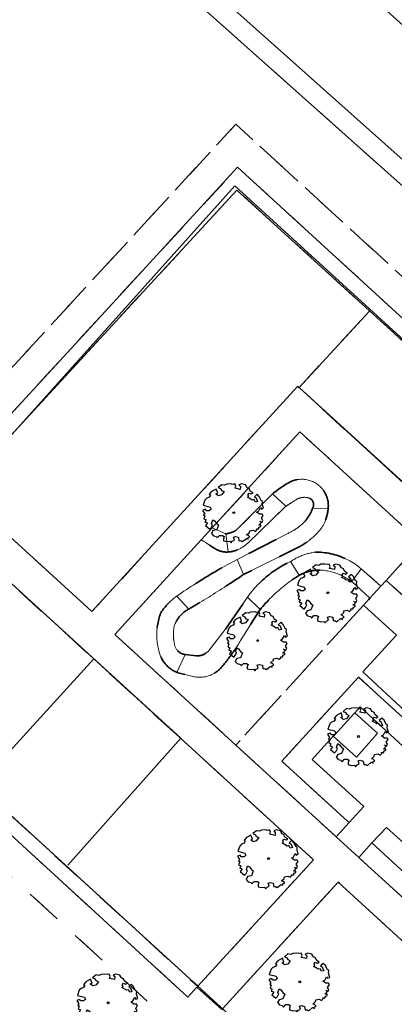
# Model space of a CAD drawing. Extents: x 105780 to 185197, y 477999 to 525027.
# Tile 382 of 562: x 108070 to 108095, y 479172 to 479236. Entities that reach past the tile are written whole.
import ezdxf
from ezdxf.enums import TextEntityAlignment as Align

# ---------------------------------------------------------------- set-up
doc = ezdxf.new("R2010")
doc.units = 0
doc.linetypes.add('XX-HIDDEN', pattern=[4, 2, -2])
for name, color, linetype, lineweight in [('B-GV-GR-BOOM-S', 252, 'Continuous', 25), ('B-GV-GR-HAAG_01-G', 252, 'GR-HAAG1', 13), ('B-GV-GR-MATERIAALGRENS-G', 252, 'XX-HIDDEN', 35), ('B-RO-IE-TERREINAFSCHEIDING_KUNSTMATIG_HEKWERK-G', 252, 'IE-TERREINAFSCHEIDING-KUNSTMATIG', 18), ('B-WE-GW-WATERGANG_SLOOT_INSTEEK-G', 252, 'Continuous', 30), ('B-WE-OG-TERREIN_ONBEGROEID-GV', 252, 'Continuous', 18), ('B1-WE-VH-VERHARDING_BETONSTRAATSTEEN-GV', 252, 'Continuous', 18), ('B1-WE-VH-VERHARDING_HALFVERHARDING_GRIND-GV', 252, 'Continuous', 18), ('B1-WE-VH-VERHARDING_HALFVERHARDING_SCHELP-GV', 252, 'Continuous', 18), ('B1-WE-VH-VERHARDING_HOUTSNIPPERS-GV', 252, 'Continuous', 18), ('B1-WE-VH-VERHARDING_TEGEL-GV', 252, 'Continuous', 18)]:
    doc.layers.add(name, color=color, linetype=linetype, lineweight=lineweight)
doc.styles.add('NLCS-ISO', font='NLCS-ISO.ttf')
doc.linetypes.add('GR-HAAG1', pattern='A,6,[176,NLCS.shx,S=0.125,R=0,X=0,Y=0],-2', length=8)
doc.linetypes.add('IE-TERREINAFSCHEIDING-KUNSTMATIG', pattern='A,4,[82,NLCS.SHX,S=0.75,R=90,X=0,Y=0],4,-2', length=10)

# ---------------------------------------------------------------- blocks, each defined once
blk = doc.blocks.new('B-SGR-BOOM_06')
at = {"linetype": 'Continuous', "flags": 128}
blk.add_lwpolyline([(1.079, 1.408), (1.012, 1.576), (0.879, 1.626), (0.778, 1.81), (0.509, 1.877), (0.342, 1.81), (0.443, 1.709), (0.426, 1.525), (0.091, 1.592), (0.141, 1.726), (0.074, 1.877), (-0.06, 1.844), (-0.194, 1.877), (-0.462, 1.86), (-0.596, 1.793), (-0.781, 1.826), (-1.016, 1.642), (-0.848, 1.559), (-0.798, 1.458), (-0.63, 1.374), (-0.798, 1.156), (-1.015, 1.106), (-1.166, 1.24), (-1.048, 1.287), (-1.149, 1.542), (-1.451, 1.374), (-1.602, 1.206), (-1.518, 1.139), (-1.602, 1.005), (-1.77, 0.938), (-1.887, 0.821), (-2.004, 0.486), (-1.552, 0.368), (-1.485, 0.218), (-1.602, 0.117), (-1.803, 0.117), (-1.841, 0.222), (-2.037, 0.151), (-1.903, -0.067), (-1.97, -0.151), (-1.887, -0.218), (-1.954, -0.402), (-1.813, -0.473), (-1.887, -0.62), (-1.77, -0.637), (-1.717, -0.683), (-1.848, -0.843), (-1.568, -1.073), (-1.467, -0.972), (-1.384, -0.788), (-1.451, -0.704), (-1.367, -0.47), (-1.25, -0.537), (-1.115, -0.704), (-0.998, -0.804), (-1.115, -1.123), (-1.367, -1.173), (-1.467, -1.358), (-1.333, -1.508), (-1.133, -1.559), (-1.108, -1.609), (-1.082, -1.659), (-0.931, -1.491), (-0.73, -1.491), (-0.63, -1.559), (-0.68, -1.709), (-0.68, -1.844), (-0.462, -1.894), (-0.244, -1.877), (-0.194, -1.978), (-0.093, -1.86), (0.041, -1.793), (-0.024, -1.603), (0.108, -1.559), (0.309, -1.609), (0.342, -1.844), (0.46, -1.826), (0.577, -1.894), (0.828, -1.693), (0.946, -1.742), (0.929, -1.659), (1.063, -1.592), (0.963, -1.491), (0.845, -1.458), (1.03, -1.29), (1.046, -1.19), (1.264, -1.139), (1.415, -1.223), (1.515, -1.123), (1.508, -1.053), (1.649, -1.053), (1.649, -0.955), (1.784, -0.905), (1.784, -0.821), (1.633, -0.821), (1.817, -0.636), (1.7, -0.57), (1.851, -0.62), (1.901, -0.503), (1.817, -0.368), (1.934, -0.184), (1.867, -0.101), (1.7, -0.101), (1.499, 0.034), (1.633, 0.117), (1.75, 0.335), (1.817, 0.235), (1.951, 0.285), (1.867, 0.57), (1.884, 0.755), (1.8, 0.788), (1.666, 1.056), (1.531, 1.205), (1.35, 1.042), (1.465, 0.972), (1.566, 0.721), (1.415, 0.687), (1.331, 0.854), (1.197, 0.822), (1.063, 0.922), (0.895, 1.006), (0.979, 1.073), (0.929, 1.173), (1.012, 1.274), (1.146, 1.223), (1.264, 1.291)], close=True, dxfattribs=at)
blk.add_circle((0, 0), 0.06)
at = {"style": 'NLCS-ISO'}
blk.add_attdef('SOORT', text='', height=0.3, dxfattribs=at).set_placement((0, -0.36), align=Align.TOP_CENTER)

msp = doc.modelspace()

# ---------------------------------------------------------------- linework, layer by layer
at = {"layer": 'B-GV-GR-HAAG_01-G', "flags": 128}
for points in [[(108084.759, 479226.377), (108076.584, 479217.488), (108065.9, 479205.872), (108066.555, 479205.198), (108084.714, 479224.892), (108093.395, 479216.975), (108095.26, 479215.274), (108135.756, 479178.342), (108131.154, 479173.188), (108131.737, 479172.655), (108131.939, 479172.47), (108135.841, 479176.859), (108136.57, 479177.68), (108137.202, 479178.369)], [(108062.544, 479190.679), (108061.928, 479190.004), (108081.504, 479172.05), (108082.088, 479172.712), (108082.142, 479172.771)]]:
    msp.add_lwpolyline(points, close=True, dxfattribs=at)
at = {"layer": 'B-GV-GR-MATERIAALGRENS-G', "flags": 128}
for points in [[(108064.428, 479207.226), (108075.112, 479218.842), (108084.638, 479229.2), (108138.553, 479179.843), (108139.281, 479180.637), (108140.749, 479182.238), (108142.273, 479180.84), (108143.631, 479182.338), (108142.081, 479183.719), (108070.142, 479247.809), (108035.664, 479209.103), (108024.937, 479218.575), (108005.942, 479197.221), (107994.706, 479207.133), (107993.212, 479208.462), (107986.111, 479200.479), (108008.242, 479180.936), (108009.251, 479180.348), (108010.409, 479180.19), (108011.539, 479180.486), (108012.47, 479181.191), (108021.194, 479190.999), (108022.567, 479192.278), (108024.156, 479193.278), (108025.903, 479193.964), (108027.747, 479194.311), (108046.855, 479196.074), (108050.138, 479196.414), (108052.333, 479196.496), (108054.248, 479196.254), (108054.415, 479196.177)], [(107986.111, 479200.479), (107984.782, 479198.985), (108006.918, 479179.437), (108008.6, 479178.457), (108010.529, 479178.194), (108012.413, 479178.687), (108013.965, 479179.862), (108022.166, 479189.083), (108023.539, 479190.361), (108025.127, 479191.36), (108026.873, 479192.045), (108028.717, 479192.392), (108035.232, 479192.978), (108043.528, 479185.409), (108044.864, 479186.898), (108037.918, 479193.235), (108047.818, 479194.155), (108050.281, 479194.418), (108052.245, 479194.491), (108053.694, 479194.308), (108054.899, 479193.757), (108055.701, 479193.018), (108085.063, 479166.072), (108076.958, 479157.556), (108078.431, 479156.203), (108085.866, 479164.014), (108090.186, 479160.001), (108090.341, 479160.175), (108100.512, 479150.872), (108100.285, 479150.626), (108106.067, 479145.299), (108103.861, 479142.83), (108104.748, 479142.03), (108109.169, 479147.003), (108106.794, 479149.176), (108107.336, 479149.749), (108105.202, 479151.699), (108104.558, 479150.963), (108086.469, 479167.548), (108083.35, 479170.407), (108083.977, 479171.095), (108083.761, 479171.292), (108083.727, 479171.255), (108082.088, 479172.712), (108081.504, 479172.05), (108061.928, 479190.004), (108062.544, 479190.679), (108060.127, 479192.888), (108059.521, 479192.224), (108057.054, 479194.491), (108056.254, 479195.228), (108062.745, 479202.309), (108064.48, 479204.164), (108065.063, 479203.58), (108066.555, 479205.198), (108065.9, 479205.872), (108076.584, 479217.488), (108084.759, 479226.377), (108137.202, 479178.369), (108137.929, 479179.162), (108138.553, 479179.843), (108084.638, 479229.2), (108075.112, 479218.842), (108064.428, 479207.226), (108054.415, 479196.177), (108054.248, 479196.254), (108052.333, 479196.496), (108050.138, 479196.414), (108046.855, 479196.074), (108027.747, 479194.311), (108025.903, 479193.964), (108024.156, 479193.278), (108022.567, 479192.278), (108021.194, 479190.999), (108012.47, 479181.191), (108011.539, 479180.486), (108010.409, 479180.19), (108009.251, 479180.348), (108008.242, 479180.936)], [(108088.777, 479211.958), (108093.395, 479216.975), (108084.714, 479224.892), (108066.555, 479205.198), (108075.221, 479197.297), (108088.686, 479212.041)], [(108111.312, 479191.34), (108131.106, 479173.231), (108131.154, 479173.188), (108135.756, 479178.342), (108095.26, 479215.274), (108093.395, 479216.975), (108088.777, 479211.958), (108099.817, 479201.857), (108103.93, 479206.363), (108115.452, 479195.845), (108115.303, 479195.712)], [(108094.143, 479198.965), (108094.482, 479199.337), (108096.747, 479201.819), (108088.829, 479209.053), (108083.099, 479202.782), (108083.975, 479202.384), (108084.003, 479202.388), (108084.031, 479202.392), (108084.059, 479202.397), (108084.087, 479202.402), (108084.115, 479202.408), (108084.144, 479202.414), (108084.171, 479202.42), (108084.199, 479202.427), (108084.227, 479202.435), (108084.255, 479202.443), (108084.282, 479202.451), (108084.31, 479202.46), (108084.337, 479202.469), (108084.364, 479202.478), (108084.391, 479202.488), (108084.418, 479202.499), (108084.445, 479202.51), (108084.471, 479202.521), (108084.497, 479202.533), (108084.523, 479202.545), (108084.549, 479202.557), (108084.575, 479202.57), (108084.6, 479202.583), (108084.625, 479202.597), (108084.65, 479202.611), (108087.048, 479205.008), (108087.111, 479205.071), (108087.143, 479205.094), (108087.175, 479205.117), (108087.207, 479205.141), (108087.239, 479205.164), (108087.272, 479205.187), (108087.304, 479205.21), (108087.337, 479205.233), (108087.369, 479205.256), (108087.402, 479205.279), (108087.435, 479205.301), (108087.467, 479205.324), (108087.5, 479205.346), (108087.533, 479205.368), (108087.566, 479205.391), (108087.599, 479205.413), (108087.632, 479205.435), (108087.666, 479205.457), (108087.699, 479205.478), (108087.732, 479205.5), (108087.766, 479205.522), (108087.799, 479205.543), (108087.833, 479205.564), (108087.866, 479205.586), (108087.9, 479205.607), (108087.934, 479205.628), (108087.996, 479205.671), (108088.061, 479205.711), (108088.128, 479205.75), (108088.198, 479205.785), (108088.269, 479205.818), (108088.343, 479205.847), (108088.419, 479205.874), (108088.496, 479205.897), (108088.574, 479205.916), (108088.654, 479205.932), (108088.734, 479205.944), (108088.815, 479205.953), (108088.896, 479205.957), (108088.978, 479205.958), (108089.059, 479205.955), (108089.14, 479205.949), (108089.22, 479205.938), (108089.299, 479205.924), (108089.377, 479205.907), (108089.454, 479205.886), (108089.529, 479205.862), (108089.602, 479205.835), (108089.673, 479205.804), (108089.742, 479205.771), (108089.809, 479205.736), (108089.876, 479205.697), (108089.942, 479205.654), (108090.007, 479205.608), (108090.07, 479205.558), (108090.132, 479205.504), (108090.191, 479205.448), (108090.248, 479205.388), (108090.302, 479205.325), (108090.354, 479205.259), (108090.402, 479205.191), (108090.448, 479205.12), (108090.49, 479205.046), (108090.528, 479204.971), (108090.562, 479204.894), (108090.593, 479204.816), (108090.62, 479204.736), (108090.642, 479204.656), (108090.661, 479204.575), (108090.676, 479204.493), (108090.686, 479204.412), (108090.693, 479204.331), (108090.696, 479204.251), (108090.695, 479204.171), (108090.691, 479204.092), (108090.683, 479204.015), (108090.677, 479203.964), (108090.671, 479203.912), (108090.663, 479203.861), (108090.655, 479203.809), (108090.646, 479203.758), (108090.636, 479203.707), (108090.624, 479203.656), (108090.612, 479203.605), (108090.599, 479203.555), (108090.585, 479203.504), (108090.57, 479203.454), (108090.554, 479203.404), (108090.538, 479203.355), (108090.52, 479203.305), (108090.502, 479203.257), (108090.482, 479203.208), (108090.462, 479203.16), (108090.441, 479203.112), (108090.419, 479203.065), (108090.396, 479203.018), (108090.372, 479202.971), (108090.348, 479202.926), (108090.323, 479202.88), (108090.297, 479202.835), (108090.27, 479202.791), (108090.213, 479202.718), (108090.154, 479202.647), (108090.093, 479202.576), (108090.031, 479202.507), (108089.968, 479202.438), (108089.903, 479202.371), (108089.837, 479202.305), (108089.769, 479202.24), (108089.7, 479202.177), (108089.629, 479202.115), (108089.558, 479202.054), (108089.485, 479201.995), (108089.411, 479201.937), (108089.336, 479201.881), (108089.259, 479201.827), (108089.182, 479201.774), (108089.104, 479201.722), (108089.024, 479201.672), (108088.944, 479201.624), (108088.863, 479201.578), (108088.781, 479201.533), (108088.699, 479201.49), (108088.615, 479201.448), (108088.531, 479201.409), (108088.447, 479201.371), (108085.152, 479199.723), (108085.011, 479199.628), (108084.869, 479199.534), (108084.727, 479199.439), (108084.585, 479199.346), (108084.443, 479199.252), (108084.301, 479199.159), (108084.158, 479199.066), (108084.015, 479198.974), (108083.872, 479198.882), (108083.729, 479198.79), (108083.585, 479198.698), (108083.441, 479198.607), (108083.297, 479198.517), (108083.153, 479198.426), (108083.009, 479198.336), (108082.864, 479198.247), (108082.719, 479198.157), (108082.574, 479198.069), (108082.428, 479197.98), (108082.283, 479197.892), (108082.137, 479197.804), (108081.991, 479197.716), (108081.845, 479197.629), (108081.699, 479197.542), (108081.552, 479197.456), (108081.499, 479197.427), (108081.446, 479197.396), (108081.394, 479197.364), (108081.343, 479197.33), (108081.293, 479197.293), (108081.244, 479197.256), (108081.196, 479197.216), (108081.149, 479197.175), (108081.103, 479197.132), (108081.059, 479197.088), (108081.016, 479197.042), (108080.974, 479196.994), (108080.935, 479196.946), (108080.896, 479196.896), (108080.86, 479196.845), (108080.825, 479196.793), (108080.792, 479196.739), (108080.761, 479196.685), (108080.731, 479196.63), (108080.704, 479196.575), (108080.678, 479196.519), (108080.654, 479196.462), (108080.633, 479196.404), (108080.613, 479196.347), (108080.595, 479196.289), (108080.588, 479196.247), (108080.582, 479196.205), (108080.577, 479196.163), (108080.572, 479196.121), (108080.567, 479196.078), (108080.564, 479196.036), (108080.56, 479195.993), (108080.558, 479195.951), (108080.556, 479195.908), (108080.555, 479195.866), (108080.554, 479195.823), (108080.554, 479195.78), (108080.555, 479195.737), (108080.556, 479195.695), (108080.558, 479195.652), (108080.561, 479195.609), (108080.564, 479195.567), (108080.567, 479195.524), (108080.572, 479195.482), (108080.577, 479195.44), (108080.582, 479195.397), (108080.589, 479195.355), (108080.596, 479195.313), (108080.603, 479195.272), (108080.611, 479195.23), (108080.616, 479195.189), (108080.622, 479195.147), (108080.632, 479195.105), (108080.643, 479195.063), (108080.657, 479195.022), (108080.673, 479194.98), (108080.692, 479194.939), (108080.713, 479194.899), (108080.737, 479194.86), (108080.762, 479194.822), (108080.79, 479194.785), (108080.82, 479194.75), (108080.852, 479194.717), (108080.886, 479194.685), (108080.922, 479194.656), (108080.959, 479194.629), (108080.997, 479194.604), (108081.036, 479194.581), (108081.076, 479194.56), (108081.117, 479194.542), (108081.158, 479194.527), (108081.199, 479194.514), (108081.241, 479194.503), (108081.282, 479194.494), (108081.323, 479194.488), (108082.053, 479194.409), (108082.09, 479194.406), (108082.127, 479194.404), (108082.164, 479194.404), (108082.202, 479194.405), (108082.24, 479194.408), (108082.278, 479194.412), (108082.316, 479194.418), (108082.354, 479194.426), (108082.391, 479194.435), (108082.429, 479194.446), (108082.466, 479194.458), (108082.502, 479194.473), (108082.538, 479194.488), (108082.573, 479194.505), (108082.608, 479194.524), (108082.641, 479194.544), (108082.674, 479194.566), (108082.705, 479194.588), (108082.735, 479194.612), (108082.764, 479194.637), (108082.792, 479194.663), (108082.819, 479194.69), (108082.844, 479194.717), (108082.868, 479194.746), (108082.89, 479194.775), (108083.938, 479196.114), (108085.411, 479198.247), (108085.497, 479198.365), (108085.585, 479198.482), (108085.676, 479198.597), (108085.769, 479198.711), (108085.865, 479198.823), (108085.964, 479198.932), (108086.065, 479199.04), (108086.168, 479199.146), (108086.274, 479199.25), (108086.382, 479199.351), (108086.492, 479199.451), (108086.605, 479199.548), (108086.719, 479199.642), (108086.835, 479199.734), (108086.954, 479199.824), (108087.074, 479199.911), (108087.196, 479199.995), (108087.319, 479200.077), (108087.444, 479200.156), (108087.57, 479200.232), (108087.698, 479200.305), (108087.827, 479200.376), (108087.957, 479200.443), (108088.089, 479200.508), (108088.221, 479200.57), (108088.278, 479200.608), (108088.337, 479200.645), (108088.396, 479200.681), (108088.456, 479200.716), (108088.516, 479200.75), (108088.577, 479200.783), (108088.639, 479200.815), (108088.701, 479200.846), (108088.764, 479200.876), (108088.828, 479200.904), (108088.892, 479200.932), (108088.957, 479200.958), (108089.022, 479200.983), (108089.087, 479201.007), (108089.153, 479201.029), (108089.22, 479201.051), (108089.286, 479201.071), (108089.353, 479201.09), (108089.421, 479201.108), (108089.488, 479201.124), (108089.556, 479201.139), (108089.624, 479201.153), (108089.692, 479201.166), (108089.76, 479201.178), (108089.828, 479201.188), (108089.956, 479201.188), (108090.086, 479201.184), (108090.215, 479201.177), (108090.345, 479201.166), (108090.475, 479201.151), (108090.604, 479201.132), (108090.734, 479201.11), (108090.863, 479201.083), (108090.992, 479201.053), (108091.119, 479201.019), (108091.246, 479200.982), (108091.372, 479200.94), (108091.497, 479200.895), (108091.62, 479200.847), (108091.741, 479200.794), (108091.861, 479200.739), (108091.979, 479200.68), (108092.096, 479200.617), (108092.21, 479200.552), (108092.321, 479200.483), (108092.431, 479200.412), (108092.537, 479200.337), (108092.642, 479200.26), (108092.743, 479200.18), (108092.842, 479200.098)], [(108082.376, 479201.991), (108076.718, 479195.799), (108084.643, 479188.558), (108093.003, 479197.716), (108093.42, 479198.173), (108092.23, 479199.259), (108092.157, 479199.313), (108092.083, 479199.366), (108092.007, 479199.416), (108091.929, 479199.465), (108091.85, 479199.513), (108091.77, 479199.558), (108091.689, 479199.601), (108091.606, 479199.643), (108091.522, 479199.683), (108091.438, 479199.72), (108091.352, 479199.755), (108091.265, 479199.789), (108091.178, 479199.82), (108091.089, 479199.849), (108091.001, 479199.875), (108090.911, 479199.9), (108090.821, 479199.922), (108090.731, 479199.942), (108090.64, 479199.96), (108090.55, 479199.975), (108090.459, 479199.988), (108090.368, 479199.999), (108090.277, 479200.008), (108090.186, 479200.014), (108090.095, 479200.018), (108090.041, 479200.016), (108089.987, 479200.014), (108089.933, 479200.01), (108089.879, 479200.006), (108089.825, 479200), (108089.771, 479199.993), (108089.717, 479199.985), (108089.664, 479199.976), (108089.61, 479199.967), (108089.556, 479199.956), (108089.503, 479199.944), (108089.45, 479199.931), (108089.397, 479199.917), (108089.345, 479199.902), (108089.293, 479199.886), (108089.241, 479199.869), (108089.189, 479199.851), (108089.138, 479199.832), (108089.088, 479199.812), (108089.037, 479199.791), (108088.988, 479199.769), (108088.938, 479199.746), (108088.89, 479199.723), (108088.842, 479199.698), (108088.794, 479199.673), (108088.678, 479199.601), (108088.563, 479199.528), (108088.449, 479199.453), (108088.336, 479199.376), (108088.224, 479199.298), (108088.113, 479199.218), (108088.003, 479199.136), (108087.894, 479199.053), (108087.786, 479198.969), (108087.68, 479198.883), (108087.574, 479198.795), (108087.47, 479198.706), (108087.367, 479198.616), (108087.265, 479198.524), (108087.164, 479198.431), (108087.065, 479198.336), (108086.967, 479198.24), (108086.87, 479198.143), (108086.775, 479198.045), (108086.682, 479197.945), (108086.589, 479197.844), (108086.498, 479197.742), (108086.409, 479197.639), (108086.321, 479197.534), (108086.235, 479197.429), (108084.947, 479195.397), (108084.902, 479195.323), (108084.856, 479195.249), (108084.81, 479195.175), (108084.764, 479195.102), (108084.717, 479195.029), (108084.67, 479194.956), (108084.622, 479194.883), (108084.574, 479194.811), (108084.525, 479194.739), (108084.476, 479194.668), (108084.426, 479194.596), (108084.376, 479194.525), (108084.326, 479194.454), (108084.275, 479194.384), (108084.223, 479194.314), (108084.172, 479194.244), (108084.119, 479194.175), (108084.067, 479194.106), (108084.014, 479194.037), (108083.96, 479193.968), (108083.906, 479193.9), (108083.852, 479193.832), (108083.798, 479193.765), (108083.742, 479193.698), (108083.687, 479193.631), (108083.631, 479193.571), (108083.572, 479193.513), (108083.51, 479193.457), (108083.445, 479193.403), (108083.377, 479193.352), (108083.306, 479193.304), (108083.233, 479193.258), (108083.157, 479193.216), (108083.079, 479193.177), (108082.998, 479193.142), (108082.916, 479193.11), (108082.833, 479193.082), (108082.748, 479193.058), (108082.663, 479193.037), (108082.576, 479193.021), (108082.489, 479193.009), (108082.402, 479193.001), (108082.315, 479192.997), (108082.229, 479192.997), (108082.143, 479193.001), (108082.058, 479193.008), (108081.975, 479193.02), (108081.893, 479193.035), (108081.812, 479193.053), (108081.733, 479193.074), (108080.773, 479193.314), (108080.708, 479193.343), (108080.645, 479193.374), (108080.581, 479193.408), (108080.519, 479193.444), (108080.458, 479193.483), (108080.397, 479193.524), (108080.339, 479193.568), (108080.281, 479193.613), (108080.225, 479193.661), (108080.171, 479193.712), (108080.119, 479193.764), (108080.068, 479193.818), (108080.02, 479193.874), (108079.973, 479193.932), (108079.929, 479193.992), (108079.888, 479194.053), (108079.848, 479194.115), (108079.811, 479194.178), (108079.777, 479194.243), (108079.745, 479194.309), (108079.716, 479194.375), (108079.689, 479194.442), (108079.665, 479194.509), (108079.643, 479194.577), (108079.624, 479194.645), (108079.596, 479194.743), (108079.571, 479194.843), (108079.549, 479194.943), (108079.528, 479195.044), (108079.511, 479195.146), (108079.496, 479195.248), (108079.483, 479195.351), (108079.473, 479195.455), (108079.466, 479195.559), (108079.462, 479195.663), (108079.46, 479195.768), (108079.461, 479195.872), (108079.465, 479195.977), (108079.471, 479196.081), (108079.481, 479196.185), (108079.492, 479196.289), (108079.507, 479196.392), (108079.524, 479196.494), (108079.544, 479196.596), (108079.566, 479196.698), (108079.591, 479196.798), (108079.618, 479196.897), (108079.648, 479196.996), (108079.68, 479197.093), (108079.715, 479197.189), (108079.748, 479197.242), (108079.782, 479197.294), (108079.817, 479197.345), (108079.853, 479197.396), (108079.89, 479197.447), (108079.928, 479197.497), (108079.966, 479197.546), (108080.006, 479197.595), (108080.046, 479197.643), (108080.087, 479197.69), (108080.128, 479197.737), (108080.171, 479197.784), (108080.214, 479197.829), (108080.258, 479197.874), (108080.302, 479197.918), (108080.348, 479197.961), (108080.394, 479198.004), (108080.441, 479198.046), (108080.488, 479198.087), (108080.536, 479198.127), (108080.584, 479198.166), (108080.633, 479198.205), (108080.683, 479198.242), (108080.733, 479198.279), (108080.784, 479198.315), (108080.936, 479198.42), (108081.089, 479198.524), (108081.242, 479198.627), (108081.396, 479198.73), (108081.55, 479198.832), (108081.704, 479198.933), (108081.859, 479199.033), (108082.015, 479199.133), (108082.171, 479199.232), (108082.328, 479199.33), (108082.485, 479199.428), (108082.642, 479199.525), (108082.8, 479199.621), (108082.958, 479199.716), (108083.117, 479199.811), (108083.276, 479199.905), (108083.436, 479199.998), (108083.596, 479200.091), (108083.757, 479200.182), (108083.917, 479200.273), (108084.079, 479200.363), (108084.24, 479200.453), (108084.403, 479200.541), (108084.565, 479200.629), (108084.728, 479200.716), (108088.009, 479202.395), (108088.063, 479202.419), (108088.116, 479202.444), (108088.169, 479202.47), (108088.221, 479202.496), (108088.273, 479202.524), (108088.325, 479202.552), (108088.376, 479202.581), (108088.427, 479202.611), (108088.477, 479202.642), (108088.527, 479202.674), (108088.577, 479202.707), (108088.625, 479202.74), (108088.674, 479202.775), (108088.721, 479202.81), (108088.769, 479202.846), (108088.815, 479202.882), (108088.861, 479202.92), (108088.906, 479202.958), (108088.951, 479202.996), (108088.994, 479203.036), (108089.038, 479203.076), (108089.08, 479203.117), (108089.122, 479203.158), (108089.163, 479203.2), (108089.203, 479203.243), (108089.227, 479203.273), (108089.25, 479203.303), (108089.274, 479203.334), (108089.296, 479203.365), (108089.319, 479203.396), (108089.341, 479203.427), (108089.362, 479203.459), (108089.383, 479203.491), (108089.404, 479203.524), (108089.424, 479203.557), (108089.444, 479203.59), (108089.463, 479203.623), (108089.482, 479203.656), (108089.501, 479203.69), (108089.519, 479203.724), (108089.537, 479203.758), (108089.554, 479203.793), (108089.57, 479203.827), (108089.587, 479203.862), (108089.602, 479203.897), (108089.618, 479203.932), (108089.633, 479203.968), (108089.647, 479204.003), (108089.661, 479204.039), (108089.674, 479204.075), (108089.688, 479204.101), (108089.7, 479204.129), (108089.711, 479204.158), (108089.719, 479204.189), (108089.726, 479204.22), (108089.731, 479204.254), (108089.733, 479204.287), (108089.733, 479204.322), (108089.73, 479204.357), (108089.724, 479204.392), (108089.716, 479204.427), (108089.704, 479204.461), (108089.69, 479204.494), (108089.674, 479204.525), (108089.655, 479204.556), (108089.634, 479204.584), (108089.612, 479204.611), (108089.587, 479204.635), (108089.561, 479204.658), (108089.534, 479204.677), (108089.507, 479204.695), (108089.479, 479204.71), (108089.45, 479204.723), (108089.422, 479204.734), (108089.394, 479204.742), (108089.362, 479204.75), (108089.329, 479204.757), (108089.296, 479204.763), (108089.263, 479204.768), (108089.229, 479204.772), (108089.196, 479204.775), (108089.162, 479204.776), (108089.127, 479204.777), (108089.093, 479204.776), (108089.059, 479204.774), (108089.024, 479204.771), (108088.99, 479204.767), (108088.956, 479204.762), (108088.922, 479204.755), (108088.889, 479204.748), (108088.856, 479204.739), (108088.823, 479204.73), (108088.79, 479204.719), (108088.758, 479204.707), (108088.727, 479204.694), (108088.696, 479204.68), (108088.666, 479204.666), (108088.636, 479204.65), (108088.607, 479204.633), (108088.579, 479204.616), (108088.553, 479204.599), (108088.526, 479204.582), (108088.5, 479204.565), (108088.474, 479204.549), (108088.447, 479204.532), (108088.421, 479204.515), (108088.395, 479204.498), (108088.368, 479204.481), (108088.342, 479204.464), (108088.316, 479204.447), (108088.29, 479204.429), (108088.263, 479204.412), (108088.237, 479204.395), (108088.211, 479204.378), (108088.185, 479204.361), (108088.159, 479204.344), (108088.133, 479204.327), (108088.106, 479204.309), (108088.08, 479204.292), (108088.054, 479204.275), (108088.028, 479204.257), (108088.002, 479204.24), (108087.976, 479204.223), (108087.95, 479204.205), (108087.924, 479204.188), (108085.398, 479201.761), (108085.358, 479201.723), (108085.316, 479201.687), (108085.274, 479201.651), (108085.23, 479201.616), (108085.185, 479201.583), (108085.139, 479201.55), (108085.093, 479201.519), (108085.045, 479201.489), (108084.996, 479201.461), (108084.947, 479201.433), (108084.897, 479201.407), (108084.846, 479201.383), (108084.794, 479201.36), (108084.742, 479201.338), (108084.689, 479201.318), (108084.635, 479201.299), (108084.582, 479201.282), (108084.528, 479201.266), (108084.473, 479201.252), (108084.419, 479201.239), (108084.364, 479201.228), (108084.309, 479201.219), (108084.254, 479201.211), (108084.199, 479201.204), (108084.144, 479201.199), (108084.108, 479201.197), (108084.073, 479201.195), (108084.037, 479201.195), (108084.001, 479201.195), (108083.964, 479201.197), (108083.928, 479201.199), (108083.892, 479201.202), (108083.856, 479201.206), (108083.82, 479201.212), (108083.784, 479201.218), (108083.748, 479201.225), (108083.712, 479201.233), (108083.677, 479201.242), (108083.641, 479201.251), (108083.606, 479201.262), (108083.572, 479201.274), (108083.538, 479201.286), (108083.504, 479201.3), (108083.47, 479201.314), (108083.437, 479201.329), (108083.405, 479201.345), (108083.373, 479201.362), (108083.341, 479201.379), (108083.31, 479201.397), (108083.28, 479201.416), (108083.247, 479201.437), (108083.214, 479201.458), (108083.181, 479201.479), (108083.148, 479201.5), (108083.115, 479201.521), (108083.083, 479201.542), (108083.05, 479201.563), (108083.017, 479201.584), (108082.984, 479201.605), (108082.951, 479201.626), (108082.918, 479201.647), (108082.885, 479201.668), (108082.852, 479201.689), (108082.819, 479201.71), (108082.786, 479201.731), (108082.753, 479201.752), (108082.72, 479201.773), (108082.687, 479201.794), (108082.654, 479201.815), (108082.621, 479201.836), (108082.588, 479201.856), (108082.555, 479201.877), (108082.522, 479201.898), (108082.489, 479201.919)], [(108065.063, 479203.58), (108057.455, 479195.33), (108060.127, 479192.888), (108062.544, 479190.679), (108082.142, 479172.771), (108089.721, 479181.051), (108075.332, 479194.196)], [(108096.747, 479201.819), (108094.482, 479199.337), (108096.644, 479197.382), (108098.315, 479199.202), (108102.633, 479195.255), (108103.216, 479195.908)], [(108093.003, 479197.716), (108084.643, 479188.558), (108091.136, 479182.625), (108091.209, 479182.558), (108092.061, 479183.483), (108092.051, 479183.491), (108091.977, 479183.559), (108087.646, 479187.5), (108092.674, 479193.014), (108097.021, 479189.056), (108097.277, 479189.346), (108092.945, 479193.35), (108095.153, 479195.763)], [(108055.701, 479193.018), (108047.857, 479184.167), (108071.506, 479162.591), (108071.638, 479162.694), (108074.136, 479160.149), (108076.958, 479157.556), (108085.063, 479166.072)], [(108093.537, 479182.15), (108092.684, 479181.21), (108092.758, 479181.143), (108098.533, 479175.866), (108098.607, 479175.798), (108106.963, 479184.905), (108105.441, 479186.302), (108103.23, 479183.914), (108098.902, 479187.884), (108098.63, 479187.568), (108102.929, 479183.633), (108097.919, 479178.152)], [(108109.12, 479163.311), (108091.337, 479179.591), (108083.761, 479171.292), (108083.977, 479171.095), (108105.202, 479151.699), (108107.336, 479149.749), (108108.927, 479148.295), (108116.437, 479156.706)]]:
    msp.add_lwpolyline(points, close=True, dxfattribs=at)
at = {"layer": 'B-RO-IE-TERREINAFSCHEIDING_KUNSTMATIG_HEKWERK-G', "flags": 128}
for points in [[(108135.756, 479178.438), (108084.564, 479225.157), (108057.649, 479195.159), (108108.883, 479148.35), (108135.008, 479177.6)], [(108093.361, 479216.938), (108088.791, 479211.973), (108099.847, 479201.89)], [(108073.64, 479180.694), (108081.036, 479189.015), (108065.175, 479203.48)], [(108067.836, 479185.98), (108075.334, 479194.198)]]:
    msp.add_lwpolyline(points, dxfattribs=at)
at = {"layer": 'B-WE-GW-WATERGANG_SLOOT_INSTEEK-G', "flags": 128}
msp.add_lwpolyline([(108068.091, 479251.337), (108142.928, 479184.665), (108142.93, 479184.663), (108144.484, 479183.279), (108144.487, 479183.276), (108147.568, 479180.532), (108147.777, 479180.223), (108147.857, 479179.858), (108147.797, 479179.49), (108147.604, 479179.17), (108154.251, 479172.931), (108158.515, 479177.271), (108159.413, 479178.375), (108158.671, 479179.045), (108148.765, 479187.983), (108148.756, 479187.991), (108147.204, 479189.414), (108147.198, 479189.419), (108080.679, 479249.03), (108049.583, 479276.966)], dxfattribs=at)
msp.add_lwpolyline([(108068.091, 479251.337), (108067.84, 479251.829), (108067.893, 479252.378), (108066.435, 479251.968), (108066.446, 479251.498), (108066.465, 479251.442), (108066.596, 479251.053), (108066.871, 479250.672), (108070.142, 479247.809), (108142.081, 479183.719), (108143.631, 479182.338), (108145.694, 479180.501), (108145.928, 479180.191), (108147.568, 479180.532), (108144.487, 479183.276), (108144.484, 479183.279), (108142.93, 479184.663), (108142.928, 479184.665)], close=True, dxfattribs=at)
at = {"layer": 'B-WE-OG-TERREIN_ONBEGROEID-GV', "flags": 128}
msp.add_lwpolyline([(108093.33, 479189.873), (108092.433, 479190.678), (108092.366, 479190.604), (108091.089, 479189.206), (108091.021, 479189.132), (108092.53, 479187.773), (108093.697, 479189.086), (108093.923, 479189.341)], close=True, dxfattribs=at)
at = {"layer": 'B1-WE-VH-VERHARDING_BETONSTRAATSTEEN-GV', "flags": 128}
for points in [[(108096.644, 479197.382), (108094.482, 479199.337), (108094.143, 479198.965), (108093.42, 479198.173), (108093.003, 479197.716), (108095.153, 479195.763), (108092.945, 479193.35), (108097.277, 479189.346)], [(108096.14, 479187.973), (108092.779, 479191.057), (108092.433, 479190.678), (108093.33, 479189.873), (108093.923, 479189.341), (108093.697, 479189.086), (108092.53, 479187.773), (108091.021, 479189.132), (108089.628, 479187.607), (108093.021, 479184.543), (108092.061, 479183.483), (108091.209, 479182.558), (108092.684, 479181.21), (108093.537, 479182.15), (108094.494, 479183.166), (108097.854, 479180.13)]]:
    msp.add_lwpolyline(points, dxfattribs=at)
at = {"layer": 'B1-WE-VH-VERHARDING_HALFVERHARDING_GRIND-GV', "flags": 128}
for points in [[(108087.924, 479204.188), (108087.048, 479205.008), (108084.65, 479202.611), (108084.625, 479202.597), (108084.6, 479202.583), (108084.575, 479202.57), (108084.549, 479202.557), (108084.523, 479202.545), (108084.497, 479202.533), (108084.471, 479202.521), (108084.445, 479202.51), (108084.418, 479202.499), (108084.391, 479202.488), (108084.364, 479202.478), (108084.337, 479202.469), (108084.31, 479202.46), (108084.282, 479202.451), (108084.255, 479202.443), (108084.227, 479202.435), (108084.199, 479202.427), (108084.171, 479202.42), (108084.144, 479202.414), (108084.115, 479202.408), (108084.087, 479202.402), (108084.059, 479202.397), (108084.031, 479202.392), (108084.003, 479202.388), (108083.975, 479202.384), (108084.144, 479201.199), (108084.199, 479201.204), (108084.254, 479201.211), (108084.309, 479201.219), (108084.364, 479201.228), (108084.419, 479201.239), (108084.473, 479201.252), (108084.528, 479201.266), (108084.582, 479201.282), (108084.635, 479201.299), (108084.689, 479201.318), (108084.742, 479201.338), (108084.794, 479201.36), (108084.846, 479201.383), (108084.897, 479201.407), (108084.947, 479201.433), (108084.996, 479201.461), (108085.045, 479201.489), (108085.093, 479201.519), (108085.139, 479201.55), (108085.185, 479201.583), (108085.23, 479201.616), (108085.274, 479201.651), (108085.316, 479201.687), (108085.358, 479201.723), (108085.398, 479201.761)], [(108088.221, 479200.57), (108088.794, 479199.673), (108088.842, 479199.698), (108088.89, 479199.723), (108088.938, 479199.746), (108088.988, 479199.769), (108089.037, 479199.791), (108089.088, 479199.812), (108089.138, 479199.832), (108089.189, 479199.851), (108089.241, 479199.869), (108089.293, 479199.886), (108089.345, 479199.902), (108089.397, 479199.917), (108089.45, 479199.931), (108089.503, 479199.944), (108089.556, 479199.956), (108089.61, 479199.967), (108089.664, 479199.976), (108089.717, 479199.985), (108089.771, 479199.993), (108089.825, 479200), (108089.879, 479200.006), (108089.933, 479200.01), (108089.987, 479200.014), (108090.041, 479200.016), (108090.095, 479200.018), (108090.186, 479200.014), (108090.277, 479200.008), (108090.368, 479199.999), (108090.459, 479199.988), (108090.55, 479199.975), (108090.64, 479199.96), (108090.731, 479199.942), (108090.821, 479199.922), (108090.911, 479199.9), (108091.001, 479199.875), (108091.089, 479199.849), (108091.178, 479199.82), (108091.265, 479199.789), (108091.352, 479199.755), (108091.438, 479199.72), (108091.522, 479199.683), (108091.606, 479199.643), (108091.689, 479199.601), (108091.77, 479199.558), (108091.85, 479199.513), (108091.929, 479199.465), (108092.007, 479199.416), (108092.083, 479199.366), (108092.157, 479199.313), (108092.23, 479199.259), (108092.842, 479200.098), (108092.743, 479200.18), (108092.642, 479200.26), (108092.537, 479200.337), (108092.431, 479200.412), (108092.321, 479200.483), (108092.21, 479200.552), (108092.096, 479200.617), (108091.979, 479200.68), (108091.861, 479200.739), (108091.741, 479200.794), (108091.62, 479200.847), (108091.497, 479200.895), (108091.372, 479200.94), (108091.246, 479200.982), (108091.119, 479201.019), (108090.992, 479201.053), (108090.863, 479201.083), (108090.734, 479201.11), (108090.604, 479201.132), (108090.475, 479201.151), (108090.345, 479201.166), (108090.215, 479201.177), (108090.086, 479201.184), (108089.956, 479201.188), (108089.828, 479201.188), (108089.76, 479201.178), (108089.692, 479201.166), (108089.624, 479201.153), (108089.556, 479201.139), (108089.488, 479201.124), (108089.421, 479201.108), (108089.353, 479201.09), (108089.286, 479201.071), (108089.22, 479201.051), (108089.153, 479201.029), (108089.087, 479201.007), (108089.022, 479200.983), (108088.957, 479200.958), (108088.892, 479200.932), (108088.828, 479200.904), (108088.764, 479200.876), (108088.701, 479200.846), (108088.639, 479200.815), (108088.577, 479200.783), (108088.516, 479200.75), (108088.456, 479200.716), (108088.396, 479200.681), (108088.337, 479200.645), (108088.278, 479200.608)], [(108081.552, 479197.456), (108080.784, 479198.315), (108080.733, 479198.279), (108080.683, 479198.242), (108080.633, 479198.205), (108080.584, 479198.166), (108080.536, 479198.127), (108080.488, 479198.087), (108080.441, 479198.046), (108080.394, 479198.004), (108080.348, 479197.961), (108080.302, 479197.918), (108080.258, 479197.874), (108080.214, 479197.829), (108080.171, 479197.784), (108080.128, 479197.737), (108080.087, 479197.69), (108080.046, 479197.643), (108080.006, 479197.595), (108079.966, 479197.546), (108079.928, 479197.497), (108079.89, 479197.447), (108079.853, 479197.396), (108079.817, 479197.345), (108079.782, 479197.294), (108079.748, 479197.242), (108079.715, 479197.189), (108079.68, 479197.093), (108079.648, 479196.996), (108079.618, 479196.897), (108079.591, 479196.798), (108079.566, 479196.698), (108079.544, 479196.596), (108079.524, 479196.494), (108079.507, 479196.392), (108079.492, 479196.289), (108079.481, 479196.185), (108079.471, 479196.081), (108079.465, 479195.977), (108079.461, 479195.872), (108079.46, 479195.768), (108079.462, 479195.663), (108079.466, 479195.559), (108079.473, 479195.455), (108079.483, 479195.351), (108079.496, 479195.248), (108079.511, 479195.146), (108079.528, 479195.044), (108079.549, 479194.943), (108079.571, 479194.843), (108079.596, 479194.743), (108079.624, 479194.645), (108079.643, 479194.577), (108079.665, 479194.509), (108079.689, 479194.442), (108079.716, 479194.375), (108079.745, 479194.309), (108079.777, 479194.243), (108079.811, 479194.178), (108079.848, 479194.115), (108079.888, 479194.053), (108079.929, 479193.992), (108079.973, 479193.932), (108080.02, 479193.874), (108080.068, 479193.818), (108080.119, 479193.764), (108080.171, 479193.712), (108080.225, 479193.661), (108080.281, 479193.613), (108080.339, 479193.568), (108080.397, 479193.524), (108080.458, 479193.483), (108080.519, 479193.444), (108080.581, 479193.408), (108080.645, 479193.374), (108080.708, 479193.343), (108080.773, 479193.314), (108081.323, 479194.488), (108081.282, 479194.494), (108081.241, 479194.503), (108081.199, 479194.514), (108081.158, 479194.527), (108081.117, 479194.542), (108081.076, 479194.56), (108081.036, 479194.581), (108080.997, 479194.604), (108080.959, 479194.629), (108080.922, 479194.656), (108080.886, 479194.685), (108080.852, 479194.717), (108080.82, 479194.75), (108080.79, 479194.785), (108080.762, 479194.822), (108080.737, 479194.86), (108080.713, 479194.899), (108080.692, 479194.939), (108080.673, 479194.98), (108080.657, 479195.022), (108080.643, 479195.063), (108080.632, 479195.105), (108080.622, 479195.147), (108080.616, 479195.189), (108080.611, 479195.23), (108080.603, 479195.272), (108080.596, 479195.313), (108080.589, 479195.355), (108080.582, 479195.397), (108080.577, 479195.44), (108080.572, 479195.482), (108080.567, 479195.524), (108080.564, 479195.567), (108080.561, 479195.609), (108080.558, 479195.652), (108080.556, 479195.695), (108080.555, 479195.737), (108080.554, 479195.78), (108080.554, 479195.823), (108080.555, 479195.866), (108080.556, 479195.908), (108080.558, 479195.951), (108080.56, 479195.993), (108080.564, 479196.036), (108080.567, 479196.078), (108080.572, 479196.121), (108080.577, 479196.163), (108080.582, 479196.205), (108080.588, 479196.247), (108080.595, 479196.289), (108080.613, 479196.347), (108080.633, 479196.404), (108080.654, 479196.462), (108080.678, 479196.519), (108080.704, 479196.575), (108080.731, 479196.63), (108080.761, 479196.685), (108080.792, 479196.739), (108080.825, 479196.793), (108080.86, 479196.845), (108080.896, 479196.896), (108080.935, 479196.946), (108080.974, 479196.994), (108081.016, 479197.042), (108081.059, 479197.088), (108081.103, 479197.132), (108081.149, 479197.175), (108081.196, 479197.216), (108081.244, 479197.256), (108081.293, 479197.293), (108081.343, 479197.33), (108081.394, 479197.364), (108081.446, 479197.396), (108081.499, 479197.427)], [(108086.235, 479197.429), (108085.411, 479198.247), (108083.938, 479196.114), (108082.89, 479194.775), (108082.868, 479194.746), (108082.844, 479194.717), (108082.819, 479194.69), (108082.792, 479194.663), (108082.764, 479194.637), (108082.735, 479194.612), (108082.705, 479194.588), (108082.674, 479194.566), (108082.641, 479194.544), (108082.608, 479194.524), (108082.573, 479194.505), (108082.538, 479194.488), (108082.502, 479194.473), (108082.466, 479194.458), (108082.429, 479194.446), (108082.391, 479194.435), (108082.354, 479194.426), (108082.316, 479194.418), (108082.278, 479194.412), (108082.24, 479194.408), (108082.202, 479194.405), (108082.164, 479194.404), (108082.127, 479194.404), (108082.09, 479194.406), (108082.053, 479194.409), (108081.323, 479194.488), (108080.773, 479193.314), (108081.733, 479193.074), (108081.812, 479193.053), (108081.893, 479193.035), (108081.975, 479193.02), (108082.058, 479193.008), (108082.143, 479193.001), (108082.229, 479192.997), (108082.315, 479192.997), (108082.402, 479193.001), (108082.489, 479193.009), (108082.576, 479193.021), (108082.663, 479193.037), (108082.748, 479193.058), (108082.833, 479193.082), (108082.916, 479193.11), (108082.998, 479193.142), (108083.079, 479193.177), (108083.157, 479193.216), (108083.233, 479193.258), (108083.306, 479193.304), (108083.377, 479193.352), (108083.445, 479193.403), (108083.51, 479193.457), (108083.572, 479193.513), (108083.631, 479193.571), (108083.687, 479193.631), (108083.742, 479193.698), (108083.798, 479193.765), (108083.852, 479193.832), (108083.906, 479193.9), (108083.96, 479193.968), (108084.014, 479194.037), (108084.067, 479194.106), (108084.119, 479194.175), (108084.172, 479194.244), (108084.223, 479194.314), (108084.275, 479194.384), (108084.326, 479194.454), (108084.376, 479194.525), (108084.426, 479194.596), (108084.476, 479194.668), (108084.525, 479194.739), (108084.574, 479194.811), (108084.622, 479194.883), (108084.67, 479194.956), (108084.717, 479195.029), (108084.764, 479195.102), (108084.81, 479195.175), (108084.856, 479195.249), (108084.902, 479195.323), (108084.947, 479195.397)]]:
    msp.add_lwpolyline(points, close=True, dxfattribs=at)
at = {"layer": 'B1-WE-VH-VERHARDING_HALFVERHARDING_SCHELP-GV', "flags": 128}
for points in [[(108130.606, 479170.714), (108132.064, 479172.356), (108131.939, 479172.47), (108131.737, 479172.655), (108131.154, 479173.188), (108131.106, 479173.231), (108111.312, 479191.34), (108099.817, 479201.857), (108088.777, 479211.958), (108088.686, 479212.041), (108075.221, 479197.297), (108066.555, 479205.198)], [(108065.063, 479203.58), (108075.332, 479194.196), (108089.721, 479181.051), (108082.142, 479172.771), (108082.088, 479172.712), (108083.727, 479171.255)], [(108083.761, 479171.292), (108091.337, 479179.591), (108109.12, 479163.311), (108122.576, 479178.09), (108129.645, 479171.596), (108129.693, 479171.552)]]:
    msp.add_lwpolyline(points, dxfattribs=at)
for points in [[(108115.456, 479173.424), (108113.943, 479171.768), (108108.972, 479166.328), (108100.055, 479174.475), (108099.981, 479174.543), (108098.607, 479175.798), (108098.533, 479175.866), (108092.758, 479181.143), (108092.684, 479181.21), (108091.209, 479182.558), (108091.136, 479182.625), (108084.643, 479188.558), (108076.718, 479195.799), (108082.376, 479201.991), (108083.099, 479202.782), (108088.829, 479209.053), (108096.747, 479201.819), (108103.216, 479195.908), (108104.857, 479194.408), (108110.641, 479189.124), (108112.188, 479187.71), (108121.083, 479179.582)], [(108087.048, 479205.008), (108087.924, 479204.188), (108087.95, 479204.205), (108087.976, 479204.223), (108088.002, 479204.24), (108088.028, 479204.257), (108088.054, 479204.275), (108088.08, 479204.292), (108088.106, 479204.309), (108088.133, 479204.327), (108088.159, 479204.344), (108088.185, 479204.361), (108088.211, 479204.378), (108088.237, 479204.395), (108088.263, 479204.412), (108088.29, 479204.429), (108088.316, 479204.447), (108088.342, 479204.464), (108088.368, 479204.481), (108088.395, 479204.498), (108088.421, 479204.515), (108088.447, 479204.532), (108088.474, 479204.549), (108088.5, 479204.565), (108088.526, 479204.582), (108088.553, 479204.599), (108088.579, 479204.616), (108088.607, 479204.633), (108088.636, 479204.65), (108088.666, 479204.666), (108088.696, 479204.68), (108088.727, 479204.694), (108088.758, 479204.707), (108088.79, 479204.719), (108088.823, 479204.73), (108088.856, 479204.739), (108088.889, 479204.748), (108088.922, 479204.755), (108088.956, 479204.762), (108088.99, 479204.767), (108089.024, 479204.771), (108089.059, 479204.774), (108089.093, 479204.776), (108089.127, 479204.777), (108089.162, 479204.776), (108089.196, 479204.775), (108089.229, 479204.772), (108089.263, 479204.768), (108089.296, 479204.763), (108089.329, 479204.757), (108089.362, 479204.75), (108089.394, 479204.742), (108089.422, 479204.734), (108089.45, 479204.723), (108089.479, 479204.71), (108089.507, 479204.695), (108089.534, 479204.677), (108089.561, 479204.658), (108089.587, 479204.635), (108089.612, 479204.611), (108089.634, 479204.584), (108089.655, 479204.556), (108089.674, 479204.525), (108089.69, 479204.494), (108089.704, 479204.461), (108089.716, 479204.427), (108089.724, 479204.392), (108089.73, 479204.357), (108089.733, 479204.322), (108089.733, 479204.287), (108089.731, 479204.254), (108089.726, 479204.22), (108089.719, 479204.189), (108089.711, 479204.158), (108089.7, 479204.129), (108089.688, 479204.101), (108089.674, 479204.075), (108090.683, 479204.015), (108090.691, 479204.092), (108090.695, 479204.171), (108090.696, 479204.251), (108090.693, 479204.331), (108090.686, 479204.412), (108090.676, 479204.493), (108090.661, 479204.575), (108090.642, 479204.656), (108090.62, 479204.736), (108090.593, 479204.816), (108090.562, 479204.894), (108090.528, 479204.971), (108090.49, 479205.046), (108090.448, 479205.12), (108090.402, 479205.191), (108090.354, 479205.259), (108090.302, 479205.325), (108090.248, 479205.388), (108090.191, 479205.448), (108090.132, 479205.504), (108090.07, 479205.558), (108090.007, 479205.608), (108089.942, 479205.654), (108089.876, 479205.697), (108089.809, 479205.736), (108089.742, 479205.771), (108089.673, 479205.804), (108089.602, 479205.835), (108089.529, 479205.862), (108089.454, 479205.886), (108089.377, 479205.907), (108089.299, 479205.924), (108089.22, 479205.938), (108089.14, 479205.949), (108089.059, 479205.955), (108088.978, 479205.958), (108088.896, 479205.957), (108088.815, 479205.953), (108088.734, 479205.944), (108088.654, 479205.932), (108088.574, 479205.916), (108088.496, 479205.897), (108088.419, 479205.874), (108088.343, 479205.847), (108088.269, 479205.818), (108088.198, 479205.785), (108088.128, 479205.75), (108088.061, 479205.711), (108087.996, 479205.671), (108087.934, 479205.628), (108087.9, 479205.607), (108087.866, 479205.586), (108087.833, 479205.564), (108087.799, 479205.543), (108087.766, 479205.522), (108087.732, 479205.5), (108087.699, 479205.478), (108087.666, 479205.457), (108087.632, 479205.435), (108087.599, 479205.413), (108087.566, 479205.391), (108087.533, 479205.368), (108087.5, 479205.346), (108087.467, 479205.324), (108087.435, 479205.301), (108087.402, 479205.279), (108087.369, 479205.256), (108087.337, 479205.233), (108087.304, 479205.21), (108087.272, 479205.187), (108087.239, 479205.164), (108087.207, 479205.141), (108087.175, 479205.117), (108087.143, 479205.094), (108087.111, 479205.071)], [(108083.975, 479202.384), (108083.099, 479202.782), (108082.376, 479201.991), (108082.489, 479201.919), (108082.522, 479201.898), (108082.555, 479201.877), (108082.588, 479201.856), (108082.621, 479201.836), (108082.654, 479201.815), (108082.687, 479201.794), (108082.72, 479201.773), (108082.753, 479201.752), (108082.786, 479201.731), (108082.819, 479201.71), (108082.852, 479201.689), (108082.885, 479201.668), (108082.918, 479201.647), (108082.951, 479201.626), (108082.984, 479201.605), (108083.017, 479201.584), (108083.05, 479201.563), (108083.083, 479201.542), (108083.115, 479201.521), (108083.148, 479201.5), (108083.181, 479201.479), (108083.214, 479201.458), (108083.247, 479201.437), (108083.28, 479201.416), (108083.31, 479201.397), (108083.341, 479201.379), (108083.373, 479201.362), (108083.405, 479201.345), (108083.437, 479201.329), (108083.47, 479201.314), (108083.504, 479201.3), (108083.538, 479201.286), (108083.572, 479201.274), (108083.606, 479201.262), (108083.641, 479201.251), (108083.677, 479201.242), (108083.712, 479201.233), (108083.748, 479201.225), (108083.784, 479201.218), (108083.82, 479201.212), (108083.856, 479201.206), (108083.892, 479201.202), (108083.928, 479201.199), (108083.964, 479201.197), (108084.001, 479201.195), (108084.037, 479201.195), (108084.073, 479201.195), (108084.108, 479201.197), (108084.144, 479201.199)], [(108084.728, 479200.716), (108084.565, 479200.629), (108084.403, 479200.541), (108084.24, 479200.453), (108084.079, 479200.363), (108083.917, 479200.273), (108083.757, 479200.182), (108083.596, 479200.091), (108083.436, 479199.998), (108083.276, 479199.905), (108083.117, 479199.811), (108082.958, 479199.716), (108082.8, 479199.621), (108082.642, 479199.525), (108082.485, 479199.428), (108082.328, 479199.33), (108082.171, 479199.232), (108082.015, 479199.133), (108081.859, 479199.033), (108081.704, 479198.933), (108081.55, 479198.832), (108081.396, 479198.73), (108081.242, 479198.627), (108081.089, 479198.524), (108080.936, 479198.42), (108080.784, 479198.315), (108081.552, 479197.456), (108081.699, 479197.542), (108081.845, 479197.629), (108081.991, 479197.716), (108082.137, 479197.804), (108082.283, 479197.892), (108082.428, 479197.98), (108082.574, 479198.069), (108082.719, 479198.157), (108082.864, 479198.247), (108083.009, 479198.336), (108083.153, 479198.426), (108083.297, 479198.517), (108083.441, 479198.607), (108083.585, 479198.698), (108083.729, 479198.79), (108083.872, 479198.882), (108084.015, 479198.974), (108084.158, 479199.066), (108084.301, 479199.159), (108084.443, 479199.252), (108084.585, 479199.346), (108084.727, 479199.439), (108084.869, 479199.534), (108085.011, 479199.628), (108085.152, 479199.723)], [(108088.221, 479200.57), (108088.089, 479200.508), (108087.957, 479200.443), (108087.827, 479200.376), (108087.698, 479200.305), (108087.57, 479200.232), (108087.444, 479200.156), (108087.319, 479200.077), (108087.196, 479199.995), (108087.074, 479199.911), (108086.954, 479199.824), (108086.835, 479199.734), (108086.719, 479199.642), (108086.605, 479199.548), (108086.492, 479199.451), (108086.382, 479199.351), (108086.274, 479199.25), (108086.168, 479199.146), (108086.065, 479199.04), (108085.964, 479198.932), (108085.865, 479198.823), (108085.769, 479198.711), (108085.676, 479198.597), (108085.585, 479198.482), (108085.497, 479198.365), (108085.411, 479198.247), (108086.235, 479197.429), (108086.321, 479197.534), (108086.409, 479197.639), (108086.498, 479197.742), (108086.589, 479197.844), (108086.682, 479197.945), (108086.775, 479198.045), (108086.87, 479198.143), (108086.967, 479198.24), (108087.065, 479198.336), (108087.164, 479198.431), (108087.265, 479198.524), (108087.367, 479198.616), (108087.47, 479198.706), (108087.574, 479198.795), (108087.68, 479198.883), (108087.786, 479198.969), (108087.894, 479199.053), (108088.003, 479199.136), (108088.113, 479199.218), (108088.224, 479199.298), (108088.336, 479199.376), (108088.449, 479199.453), (108088.563, 479199.528), (108088.678, 479199.601), (108088.794, 479199.673)], [(108092.842, 479200.098), (108092.23, 479199.259), (108093.42, 479198.173), (108094.143, 479198.965)]]:
    msp.add_lwpolyline(points, close=True, dxfattribs=at)
at = {"layer": 'B1-WE-VH-VERHARDING_HOUTSNIPPERS-GV', "flags": 128}
msp.add_lwpolyline([(108090.683, 479204.015), (108089.674, 479204.075), (108089.661, 479204.039), (108089.647, 479204.003), (108089.633, 479203.968), (108089.618, 479203.932), (108089.602, 479203.897), (108089.587, 479203.862), (108089.57, 479203.827), (108089.554, 479203.793), (108089.537, 479203.758), (108089.519, 479203.724), (108089.501, 479203.69), (108089.482, 479203.656), (108089.463, 479203.623), (108089.444, 479203.59), (108089.424, 479203.557), (108089.404, 479203.524), (108089.383, 479203.491), (108089.362, 479203.459), (108089.341, 479203.427), (108089.319, 479203.396), (108089.296, 479203.365), (108089.274, 479203.334), (108089.25, 479203.303), (108089.227, 479203.273), (108089.203, 479203.243), (108089.163, 479203.2), (108089.122, 479203.158), (108089.08, 479203.117), (108089.038, 479203.076), (108088.994, 479203.036), (108088.951, 479202.996), (108088.906, 479202.958), (108088.861, 479202.92), (108088.815, 479202.882), (108088.769, 479202.846), (108088.721, 479202.81), (108088.674, 479202.775), (108088.625, 479202.74), (108088.577, 479202.707), (108088.527, 479202.674), (108088.477, 479202.642), (108088.427, 479202.611), (108088.376, 479202.581), (108088.325, 479202.552), (108088.273, 479202.524), (108088.221, 479202.496), (108088.169, 479202.47), (108088.116, 479202.444), (108088.063, 479202.419), (108088.009, 479202.395), (108084.728, 479200.716), (108085.152, 479199.723), (108088.447, 479201.371), (108088.531, 479201.409), (108088.615, 479201.448), (108088.699, 479201.49), (108088.781, 479201.533), (108088.863, 479201.578), (108088.944, 479201.624), (108089.024, 479201.672), (108089.104, 479201.722), (108089.182, 479201.774), (108089.259, 479201.827), (108089.336, 479201.881), (108089.411, 479201.937), (108089.485, 479201.995), (108089.558, 479202.054), (108089.629, 479202.115), (108089.7, 479202.177), (108089.769, 479202.24), (108089.837, 479202.305), (108089.903, 479202.371), (108089.968, 479202.438), (108090.031, 479202.507), (108090.093, 479202.576), (108090.154, 479202.647), (108090.213, 479202.718), (108090.27, 479202.791), (108090.297, 479202.835), (108090.323, 479202.88), (108090.348, 479202.926), (108090.372, 479202.971), (108090.396, 479203.018), (108090.419, 479203.065), (108090.441, 479203.112), (108090.462, 479203.16), (108090.482, 479203.208), (108090.502, 479203.257), (108090.52, 479203.305), (108090.538, 479203.355), (108090.554, 479203.404), (108090.57, 479203.454), (108090.585, 479203.504), (108090.599, 479203.555), (108090.612, 479203.605), (108090.624, 479203.656), (108090.636, 479203.707), (108090.646, 479203.758), (108090.655, 479203.809), (108090.663, 479203.861), (108090.671, 479203.912), (108090.677, 479203.964)], close=True, dxfattribs=at)
at = {"layer": 'B1-WE-VH-VERHARDING_TEGEL-GV', "flags": 128}
for points in [[(108089.628, 479187.607), (108091.021, 479189.132), (108091.089, 479189.206), (108092.366, 479190.604), (108092.433, 479190.678), (108092.779, 479191.057), (108096.14, 479187.973), (108097.087, 479188.996), (108097.021, 479189.056), (108092.674, 479193.014), (108087.646, 479187.5), (108091.977, 479183.559), (108092.051, 479183.491), (108092.061, 479183.483), (108093.021, 479184.543)], [(108098.63, 479187.568), (108098.535, 479187.655), (108097.613, 479186.637), (108100.968, 479183.557), (108097.854, 479180.13), (108094.494, 479183.166), (108093.537, 479182.15), (108097.919, 479178.152), (108102.929, 479183.633)]]:
    msp.add_lwpolyline(points, close=True, dxfattribs=at)

# ---------------------------------------------------------------- block references
at = {"layer": 'B-GV-GR-BOOM-S', "linetype": 'Continuous', "lineweight": 0}
for p in [(108084.503, 479203.773), (108090.671, 479198.53), (108086.068, 479195.397), (108092.676, 479189.123), (108086.779, 479181.126), (108088.835, 479173.065), (108076.274, 479171.692)]:
    msp.add_blockref('B-SGR-BOOM_06', p, dxfattribs=at)

doc.saveas('drawing.dxf')
